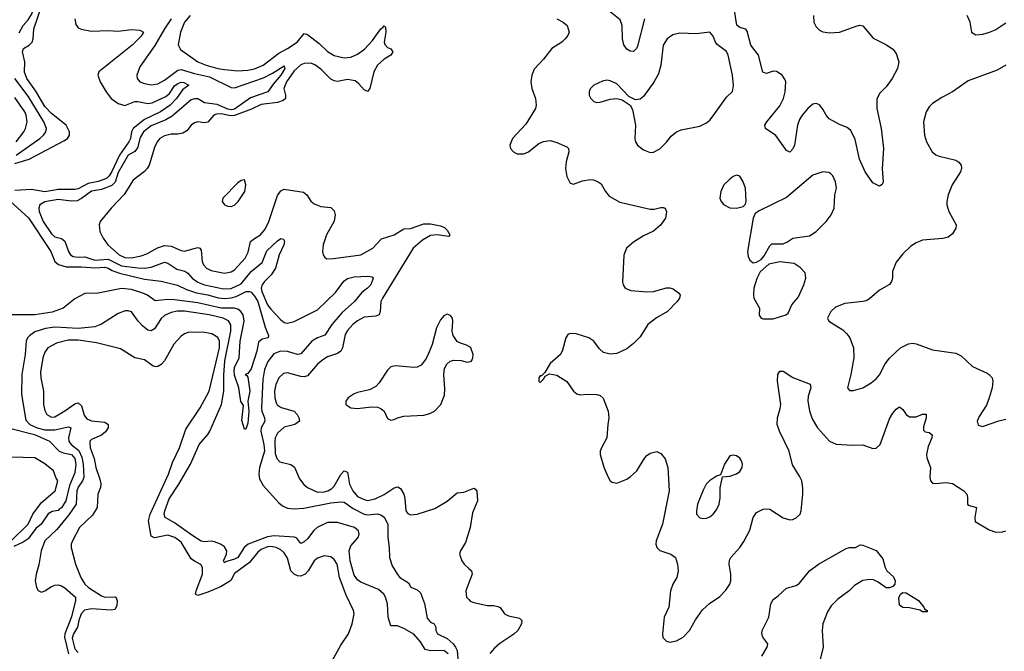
# Model space of a CAD drawing. Header units: inches. Extents: x 1954678 to 2060271, y 904822 to 1016299.
# Tile 271 of 403: x 2007298 to 2013221, y 982585 to 986384. Entities that reach past the tile are written whole.
import ezdxf

# ---------------------------------------------------------------- set-up
doc = ezdxf.new("R2010")
doc.units = ezdxf.units.IN
doc.header["$MEASUREMENT"] = 0
doc.layers.add('C0908', color=7, linetype='Continuous')
doc.layers.add('C0918', color=7, linetype='Continuous')

msp = doc.modelspace()

# ---------------------------------------------------------------- linework, layer by layer
at = {"layer": 'C0908', "color": 5}
for points, elevation in [([(2007294.4, 986305.6), (2007319.9, 986350), (2007350, 986383.9), (2007370, 986414.7), (2007391.2, 986470), (2007426.8, 986613.2), (2007505.3, 986790), (2007512.9, 986830), (2007510, 986860.5), (2007501.5, 986881.5), (2007484, 986904), (2007417.8, 986957.8), (2007327.7, 987007.7), (2007230, 987047.3)], 460), ([(2007270, 985519.6), (2007354.7, 985545.3), (2007564.9, 985655.1), (2007586.2, 985670), (2007598.6, 985690), (2007598.4, 985710), (2007577.2, 985750), (2007490, 985820.8), (2007450, 985861.4), (2007394.8, 985954.8), (2007341.6, 986030), (2007328, 986068), (2007329.4, 986130), (2007314.7, 986190), (2007321.9, 986210), (2007354.5, 986230), (2007373.8, 986250), (2007380.2, 986270), (2007384.3, 986330), (2007430.6, 986469.4)], 440), ([(2007631, 986390), (2007635.6, 986355.6), (2007650, 986335.5), (2007667.2, 986327.2), (2007730, 986314.4), (2007830, 986319.5), (2007890, 986314.2), (2007970, 986325), (2008022, 986322), (2008043.6, 986310), (2008030, 986285.3), (2007974, 986230), (2007774.3, 986070), (2007768.3, 986050), (2007782, 986010), (2007818.8, 985950), (2007849.6, 985909.6), (2007890, 985880.8), (2007930, 985868.5), (2007990, 985891.6), (2008010, 985892.9), (2008070, 985881.1), (2008095.9, 985884.1), (2008178.3, 985921.6), (2008198.8, 985941.2), (2008230, 985985.5), (2008250, 986000.1), (2008270, 986007.6), (2008286.5, 986006.5), (2008315.8, 985990), (2008278.4, 985961.6), (2008241.2, 985910), (2008203.3, 985870), (2008146.1, 985830), (2008050, 985783.7), (2007981.5, 985730), (2007971.4, 985710), (2007964.6, 985670), (2007954.7, 985650), (2007899.5, 985570), (2007850, 985466.6), (2007835.8, 985444.2), (2007819.9, 985430), (2007770, 985410.2), (2007710, 985398.5), (2007650, 985367.6), (2007630, 985363), (2007530, 985363.4), (2007450, 985348.6), (2007370, 985362.6), (2007270, 985356.5)], 440), ([(2008210.5, 986390), (2008169.3, 986330), (2008111.2, 986228.8), (2008021.6, 986101.6), (2008002.6, 986050), (2008004.9, 986030), (2008020.5, 986010), (2008050, 985999.6), (2008090, 985993.4), (2008130, 985999.1), (2008170, 986019.8), (2008250, 986080.8), (2008270, 986084.9), (2008350, 986060.2), (2008440.2, 986040.2), (2008570, 985977.1), (2008590, 985974.3), (2008765.4, 986034.6), (2008818.1, 986061.9), (2008890, 986107.3), (2008892.7, 986090), (2008870.1, 986050), (2008823.2, 985996.8), (2008790.8, 985950), (2008685.8, 985914.2), (2008590, 985846.2), (2008570, 985841.8), (2008550, 985845.9), (2008485.4, 985874.6), (2008410, 985884.5), (2008370, 985908.2), (2008350, 985908.3), (2008330, 985901.2), (2008216.2, 985803.8), (2008177.6, 985782.4), (2008090, 985745.9), (2008042.2, 985710), (2008023.5, 985676.5), (2008006.2, 985613.8), (2007990, 985591.3), (2007950, 985569.3), (2007890, 985464.9), (2007872.6, 985407.4), (2007852.8, 985387.2), (2007790, 985362.2), (2007730, 985353.3), (2007670, 985308.4), (2007644.4, 985295.6), (2007610, 985291.8), (2007530, 985303.6), (2007450, 985288.5), (2007420.2, 985270), (2007412.9, 985250), (2007416.3, 985230), (2007440.4, 985170), (2007490, 985095.9), (2007510, 985078), (2007550, 985067.7), (2007570, 985051.8), (2007592.5, 984990), (2007603.8, 984970), (2007620.5, 984960.5), (2007650, 984956.1), (2007690, 984958.3), (2007750, 984938.3), (2007830, 984943.3), (2007910, 984904.5), (2008008.7, 984891.3), (2008050, 984890.4), (2008090, 984895.6), (2008170, 984926.4), (2008190, 984920.8), (2008244.5, 984884.5), (2008292.7, 984872.7), (2008310, 984860.6), (2008335.7, 984830), (2008370, 984806.1), (2008410, 984790.5), (2008524.9, 984764.9), (2008570, 984767.7), (2008630, 984796.5), (2008691.2, 984870), (2008756.3, 984923.7), (2008785.1, 984994.9), (2008850, 985055), (2008870, 985067.6), (2008884.9, 985064.9), (2008891.8, 985051.8), (2008887.5, 985030), (2008859, 984970), (2008837.9, 984890), (2008810.6, 984850), (2008770, 984809.9), (2008757.3, 984790), (2008751.2, 984770), (2008755.5, 984750), (2008789.8, 984669.8), (2008810, 984642.5), (2008870, 984578.7), (2008890, 984563), (2008910, 984558.2), (2008950, 984568.3), (2009090, 984638.9), (2009197.2, 984742.8), (2009247.9, 984812), (2009270, 984828.1), (2009310, 984837.5), (2009390, 984841.5), (2009418, 984838), (2009425.5, 984830), (2009410, 984789.8), (2009390, 984768.8), (2009355.7, 984744.3), (2009312.3, 984690), (2009237.6, 984622.4), (2009175.4, 984550), (2009133.9, 984486.1), (2009090, 984469.9), (2009056.2, 984450), (2008990, 984373.6), (2008970, 984370.6), (2008910, 984387.8), (2008868.2, 984390), (2008826.4, 984373.6), (2008791, 984329), (2008770, 984279.8), (2008760, 984220), (2008753.8, 984050), (2008755.4, 984030), (2008771.3, 983990), (2008772, 983970), (2008751.4, 983930), (2008749.2, 983910), (2008767.5, 983830), (2008770.6, 983790), (2008740.9, 983690), (2008737.6, 983650), (2008741.7, 983621.7), (2008763.2, 983583.2), (2008857.5, 983477.5), (2008879.7, 983459.7), (2008910, 983445.5), (2008950, 983441.5), (2009007, 983447), (2009170, 983478.5), (2009230, 983484.9), (2009250, 983481.8), (2009304.9, 983444.9), (2009370, 983410.4), (2009390, 983406), (2009451.2, 983411.2), (2009470, 983406.7), (2009490, 983392.6), (2009513.2, 983350), (2009512.1, 983272.1), (2009521.7, 983210), (2009523.7, 983150), (2009539.4, 983099.4), (2009570, 983048), (2009586, 983030), (2009636.2, 982996.2), (2009650.7, 982970.7), (2009690, 982954.8), (2009710, 982938), (2009733.5, 982873.5), (2009750, 982784.9), (2009770, 982761), (2009792, 982750), (2009802, 982730), (2009802, 982710), (2009811.3, 982690), (2009870, 982661.7), (2009906.3, 982630), (2009920.8, 982610), (2009929, 982590), (2009936.5, 982516.5)], 460), ([(2008323, 986410), (2008289.6, 986370), (2008264.8, 986310), (2008252.3, 986232.3), (2008264.9, 986204.9), (2008370.7, 986130.7), (2008420.2, 986110), (2008490, 986090.1), (2008530, 986084.5), (2008610, 986077.2), (2008670, 986080.1), (2008710, 986088.3), (2008762.6, 986110), (2008857, 986183), (2008910, 986210.1), (2008967.7, 986250), (2009010, 986300.9), (2009030, 986295.7), (2009100.2, 986240.2), (2009150, 986193.7), (2009190, 986169.2), (2009250, 986154.1), (2009290, 986159.3), (2009330, 986177.3), (2009372.5, 986207.5), (2009421.1, 986258.9), (2009470, 986330.2), (2009483.1, 986336.9), (2009490, 986347.7), (2009499.5, 986339.5), (2009501.5, 986310), (2009490.2, 986250), (2009494.5, 986234.5), (2009510, 986217.7), (2009530, 986208), (2009543.1, 986190), (2009530.3, 986170), (2009490, 986146.5), (2009450.1, 986109.9), (2009429.4, 986070), (2009404.2, 985970), (2009390, 985951.6), (2009370, 985962.3), (2009339.4, 985999.4), (2009316.5, 986016.5), (2009270, 986023.6), (2009210, 986012.8), (2009190, 986016), (2009170, 986027.4), (2009110, 986087.2), (2009073.5, 986113.5), (2009050, 986123.3), (2009010, 986121.2), (2008990, 986111.7), (2008950, 986076.4), (2008903.6, 986010), (2008887.1, 985970), (2008898, 985930), (2008898.2, 985910), (2008882.6, 985897.4), (2008850, 985885.9), (2008750, 985873.6), (2008693.7, 985846.3), (2008590, 985808.7), (2008566.4, 985806.4), (2008510, 985818.1), (2008483.1, 985816.9), (2008465.9, 985810), (2008430, 985768.4), (2008410, 985764.6), (2008370, 985769.9), (2008350, 985764.4), (2008330.7, 985749.3), (2008303.9, 985716.1), (2008278.9, 985701.1), (2008250, 985694.8), (2008210, 985696), (2008170, 985686.5), (2008142, 985670), (2008125, 985650), (2008110, 985616.2), (2008076.3, 985510), (2008065.4, 985490), (2008048.7, 985471.4), (2007981.4, 985418.6), (2007927.4, 985332.6), (2007849.2, 985250), (2007782.7, 985170), (2007776.9, 985150), (2007780.9, 985110), (2007800.2, 985070), (2007828.2, 985030), (2007896.8, 984970), (2007930, 984954.8), (2007970, 984952.4), (2008030, 984963.1), (2008063.3, 984976.7), (2008127.3, 985012.7), (2008170, 985025.6), (2008210, 985021.4), (2008270, 984995.4), (2008290, 984991.9), (2008370, 985014.7), (2008381.7, 985010), (2008390, 984998.4), (2008395.9, 984930), (2008404.8, 984910), (2008422.2, 984890), (2008450, 984875), (2008530, 984860.1), (2008570, 984867.4), (2008590, 984880.6), (2008654.7, 984950), (2008673.3, 984986.7), (2008687, 985050), (2008710, 985069.1), (2008746.9, 985090), (2008774.8, 985125.2), (2008796.7, 985170), (2008850, 985326.3), (2008870, 985355.4), (2008890, 985364.8), (2009006.4, 985346.4), (2009025.3, 985330), (2009050, 985293), (2009070, 985276.4), (2009110, 985261.1), (2009170, 985253.7), (2009190, 985234.9), (2009196.5, 985210), (2009190, 985172.3), (2009144.9, 985090), (2009124.4, 985030), (2009120.5, 984990), (2009124, 984970), (2009133.4, 984953.4), (2009145.8, 984945.8), (2009186.9, 984946.9), (2009350, 984970.2), (2009422, 985010), (2009473.9, 985066.1), (2009550, 985090.1), (2009610, 985127), (2009650, 985128.7), (2009730, 985157), (2009770, 985157), (2009830, 985144.4), (2009854.4, 985134.4), (2009870, 985118.9), (2009886.7, 985090), (2009879, 985081), (2009810, 985089.5), (2009770, 985086.9), (2009721.8, 985058.2), (2009664.3, 985010), (2009479.8, 984710), (2009471.6, 984688.4), (2009467.4, 984630), (2009460.7, 984610), (2009439.7, 984600.3), (2009370, 984595), (2009330, 984572.4), (2009302.2, 984550), (2009270, 984515.3), (2009255.8, 984490), (2009240.6, 984410), (2009230, 984389.9), (2009210, 984376.4), (2009150, 984356.1), (2009121.1, 984338.9), (2009090, 984311.6), (2009030, 984242.9), (2009010, 984235.6), (2008990, 984237.2), (2008910, 984261), (2008884.4, 984255.6), (2008856.9, 984230), (2008838.3, 984190), (2008831.3, 984150), (2008833.1, 984110), (2008840.7, 984080.7), (2008847.7, 984067.7), (2008871.4, 984051.4), (2008950.1, 984030.1), (2008967.9, 984010), (2008977.8, 983990), (2008981.3, 983970), (2008952.7, 983950), (2008890, 983932.6), (2008850, 983897.2), (2008836.1, 983870), (2008832.4, 983850), (2008835.8, 983775.8), (2008844.9, 983744.9), (2008864.2, 983724.1), (2008929.4, 983709.4), (2008952.3, 983692.3), (2008982.3, 983622.3), (2009007.7, 983587.7), (2009029.6, 983569.6), (2009090, 983542.5), (2009130, 983544.2), (2009151.2, 983550), (2009175.9, 983564.1), (2009190, 983578.4), (2009230, 983648.1), (2009250, 983671.4), (2009270, 983663.7), (2009283, 983590), (2009302.2, 983550), (2009330, 983517.2), (2009370, 983497.4), (2009390, 983493.2), (2009436.8, 983503.2), (2009490, 983527.7), (2009550, 983567.8), (2009573.7, 983573.7), (2009590, 983564.6), (2009608.5, 983530), (2009615.8, 983504.2), (2009622, 983430), (2009633.3, 983413.3), (2009650, 983406), (2009690, 983410.3), (2009796, 983444), (2009870, 983488.2), (2009930, 983539.1), (2009970, 983542.4), (2010000, 983554.6)], 480), ([(2007277, 985570), (2007420.2, 985670), (2007441.8, 985690), (2007455.2, 985710), (2007459.5, 985730), (2007443.1, 985770), (2007350, 985923.4), (2007268.4, 986030)], 460), ([(2007276.2, 985650), (2007322.6, 985710), (2007333.4, 985730), (2007343.9, 985770), (2007338, 985810), (2007328.9, 985830), (2007270, 985915.3)], 480), ([(2007242.9, 985290), (2007351.9, 985191.9), (2007485.6, 984990), (2007509.8, 984929.8), (2007531, 984911), (2007578, 984898), (2007670, 984898.2), (2007750, 984891.8), (2007810, 984894.8), (2007830, 984890.1), (2007855.3, 984875.3), (2007899.2, 984859.2), (2008050, 984824.2), (2008150, 984811.9), (2008246.9, 984786.9), (2008302.2, 984762.2), (2008362.3, 984742.3), (2008430, 984730), (2008491.8, 984711.8), (2008532.3, 984707.7), (2008570, 984711.3), (2008599.9, 984720.1), (2008661.1, 984750), (2008681.3, 984750), (2008690, 984746.4), (2008710, 984721.6), (2008730, 984688.9), (2008774.9, 984534.9), (2008794.4, 984485.6), (2008794, 984470), (2008757.5, 984462.5), (2008735.6, 984444.4), (2008724.7, 984390), (2008690, 984284), (2008670, 984255.3), (2008654, 984250), (2008664.7, 984244.7), (2008670, 984234), (2008682.7, 984150), (2008671.7, 984090), (2008676.5, 984030), (2008670, 983958), (2008658, 983922), (2008650, 983922), (2008634.5, 983974.5), (2008643.7, 984063.7), (2008627.7, 984087.7), (2008615.6, 984170), (2008590, 984247), (2008588.3, 984270), (2008590, 984292.7), (2008618.9, 984350), (2008624, 984450), (2008647.7, 984570), (2008643.2, 984610), (2008629.1, 984629.1), (2008610, 984643.2), (2008588.4, 984648.4), (2008510.1, 984649.9), (2008370, 984680.3), (2008230, 984699.6), (2008190, 984701.4), (2008113.5, 984693.5), (2008067.4, 984727.4), (2008039.1, 984739.1), (2007970, 984760.7), (2007910, 984766.8), (2007770, 984740.2), (2007690, 984737.5), (2007630, 984706.2), (2007560.3, 984650), (2007494.2, 984625.8), (2007390, 984609.9), (2007250, 984608.2)], 440), ([(2009875.1, 982570), (2009850, 982589.4), (2009768.7, 982588.7), (2009736.6, 982596.6), (2009710, 982642.4), (2009670, 982689.3), (2009610, 982722), (2009570, 982738), (2009530, 982738), (2009514.5, 982790), (2009511.3, 982870), (2009499.8, 982910), (2009488.1, 982928.1), (2009456.2, 982956.2), (2009350, 983000.6), (2009330, 983015.3), (2009310, 983043.1), (2009287.1, 983130), (2009279.9, 983190), (2009290, 983220.6), (2009333.4, 983270), (2009340.5, 983290), (2009335.8, 983310), (2009313.3, 983330), (2009210, 983360.4), (2009150, 983359.2), (2009087.8, 983330), (2009068.1, 983311.9), (2009030, 983261), (2009010, 983243.4), (2008990, 983234), (2008965.5, 983265.5), (2008952.1, 983272.1), (2008830, 983279.7), (2008790, 983273.7), (2008673.2, 983230), (2008649.6, 983210.4), (2008610, 983150.3), (2008590, 983138.9), (2008536.3, 983123.7), (2008530, 983118), (2008524.9, 983130), (2008542, 983170), (2008544.1, 983190), (2008530, 983212.8), (2008505.4, 983230), (2008470, 983243.9), (2008450, 983248.2), (2008410, 983244.2), (2008390, 983248.4), (2008339.4, 983279.4), (2008230, 983358.2), (2008174.3, 983390), (2008168, 983410), (2008171.5, 983430), (2008197.2, 983502.8), (2008255, 983590), (2008326.1, 983710), (2008378.9, 983830), (2008429.9, 983890), (2008441.6, 983910), (2008512.7, 984070), (2008526.9, 984150), (2008526.2, 984246.2), (2008532.3, 984332.3), (2008569, 984510), (2008568.4, 984548.4), (2008553.7, 984573.7), (2008523.1, 984590), (2008438.9, 984610), (2008290, 984631.9), (2008248.3, 984631.7), (2008210, 984623), (2008170, 984604.8), (2008150, 984586.6), (2008110, 984524.2), (2008090, 984513.3), (2008070, 984517.3), (2008040, 984540), (2008010.9, 984570), (2007970, 984628), (2007950, 984633.6), (2007932.7, 984632.7), (2007890, 984616.4), (2007790, 984553.1), (2007750, 984537.5), (2007650, 984527), (2007510, 984534.4), (2007454, 984526), (2007390, 984506.1), (2007356.4, 984483.6), (2007345.2, 984470), (2007337.7, 984450), (2007331.3, 984370), (2007312, 984250), (2007310.1, 984130), (2007335.8, 983975.8), (2007359.3, 983950), (2007403.7, 983930), (2007450, 983917.8), (2007510, 983916.9), (2007590, 983934.6), (2007605.5, 983930), (2007591.6, 983870), (2007594.1, 983850), (2007609, 983830), (2007654, 983794), (2007672.5, 983752.5), (2007680.6, 983710), (2007684.4, 983630), (2007676.9, 983610), (2007650, 983572.2), (2007642.5, 983550), (2007637.9, 983470), (2007594.1, 983405.9), (2007522.2, 983317.8), (2007449.6, 983250), (2007426.6, 983190), (2007414.2, 983105.8), (2007397, 983050), (2007390.8, 983010), (2007399, 982970), (2007410, 982951.6), (2007430, 982941.8), (2007450, 982948.7), (2007490, 982976.1), (2007510, 982983.7), (2007530, 982984.6), (2007550, 982979.1), (2007570, 982966.3), (2007634.6, 982910), (2007634.8, 982890), (2007610, 982792.7), (2007569.1, 982690), (2007568.6, 982670), (2007591.3, 982570)], 460), ([(2010000, 984418.2), (2009986.8, 984426.8), (2009950, 984438), (2009930, 984449.4), (2009904.9, 984484.9), (2009899.5, 984510), (2009904.5, 984570), (2009900.9, 984590), (2009890, 984605.2), (2009870, 984612.7), (2009862, 984610), (2009850, 984604), (2009830, 984579), (2009806.4, 984530), (2009778.9, 984430), (2009753.5, 984366.5), (2009740, 984340), (2009712.7, 984307.3), (2009690, 984295.3), (2009670, 984293.2), (2009558.3, 984301.7), (2009530, 984296.3), (2009510, 984276.2), (2009460.7, 984199.3), (2009441.5, 984178.5), (2009402.2, 984157.8), (2009330, 984142.3), (2009310, 984133.3), (2009274.9, 984110), (2009260.4, 984090), (2009260.5, 984070), (2009291, 984050), (2009330, 984045.2), (2009415.1, 984055.1), (2009450, 984054.3), (2009470, 984046.7), (2009490, 984030.5), (2009510, 983985.5), (2009530, 983976.4), (2009550, 983979.5), (2009570, 983988.9), (2009610, 984000.2), (2009730, 984004.7), (2009765.2, 984014.8), (2009793.3, 984030), (2009831.1, 984070), (2009853.5, 984126.5), (2009855.8, 984164.2), (2009849.8, 984250.2), (2009854.2, 984285.8), (2009867, 984313), (2009888.6, 984331.4), (2009910, 984337), (2009954.6, 984334.6), (2009990, 984324), (2010000, 984326.4)], 520), ([(2009167, 982510), (2009230, 982621.3), (2009276.4, 982690), (2009298.3, 982750), (2009311, 982810), (2009307.1, 982830), (2009262.3, 982922.3), (2009222, 983030), (2009208.5, 983110), (2009190, 983138), (2009170, 983152.6), (2009130, 983159.8), (2009090, 983145.3), (2009069.2, 983130), (2009034.4, 983070), (2009016, 983050), (2008990, 983036.8), (2008970, 983038.5), (2008950, 983049), (2008929.5, 983069.5), (2008910, 983145.4), (2008890, 983177.8), (2008870, 983195), (2008841.1, 983210), (2008810, 983216.1), (2008790, 983213.3), (2008750, 983196.7), (2008730, 983182.5), (2008679.8, 983120.2), (2008590, 983052.9), (2008568.2, 983011.8), (2008557, 983003), (2008506.9, 982973.1), (2008430, 982941), (2008370, 982921.8), (2008356.3, 982930), (2008360.6, 982950), (2008398.2, 983050), (2008397.3, 983090), (2008387.6, 983107.6), (2008350, 983126.8), (2008330, 983142.5), (2008270, 983241.4), (2008231.1, 983270), (2008190, 983282.9), (2008110, 983268.3), (2008090, 983277.2), (2008073.7, 983370), (2008082.3, 983410), (2008192.7, 983650), (2008218.3, 983721.7), (2008258.8, 983810), (2008298.3, 983921.7), (2008384.7, 984050), (2008437.3, 984150), (2008500.6, 984410), (2008499.4, 984450), (2008490, 984472), (2008454.5, 984494.5), (2008410, 984503.7), (2008315.5, 984504.5), (2008290, 984495.1), (2008270, 984480.3), (2008226.5, 984433.5), (2008170, 984333.3), (2008150.2, 984310), (2008130, 984298), (2008116.8, 984296.8), (2008101, 984301), (2008050, 984338.2), (2007990, 984350.7), (2007905.4, 984405.4), (2007760, 984440), (2007650, 984456.6), (2007590, 984457.6), (2007520.6, 984439.4), (2007467.7, 984410), (2007450, 984385.4), (2007437.4, 984350), (2007424, 984264), (2007425.9, 984230), (2007440.6, 984150), (2007441.4, 984070), (2007450, 984033.4), (2007461.5, 984010), (2007490, 983992.9), (2007510, 983995.9), (2007570, 984030.7), (2007630, 984073.9), (2007650, 984079), (2007670, 984060.9), (2007685.5, 984005.5), (2007702.9, 983982.9), (2007730, 983971.1), (2007810, 983962.6), (2007831.3, 983950), (2007831, 983930), (2007815, 983905), (2007790, 983885.5), (2007730, 983858.5), (2007720.9, 983850), (2007719.4, 983840.6), (2007721.9, 983810), (2007745.8, 983745.8), (2007756.8, 983690), (2007781.3, 983621.3), (2007786.7, 983593.3), (2007783.8, 983570), (2007767.9, 983530), (2007764.1, 983450), (2007736.4, 983403.6), (2007659.1, 983330), (2007616.9, 983250), (2007608.9, 983230), (2007608.8, 983210), (2007634.7, 983110), (2007666.4, 983030), (2007690.9, 982990), (2007711.8, 982970), (2007790, 982919.3), (2007810, 982911.7), (2007870, 982913.5), (2007877.6, 982910), (2007885.4, 982890), (2007881.9, 982858.2), (2007870, 982837.3), (2007848.1, 982831.9), (2007730, 982840.6), (2007687.3, 982832.7), (2007669, 982811), (2007653.8, 982770), (2007646.1, 982730), (2007621.3, 982690), (2007615, 982665), (2007630, 982600.1), (2007650, 982577.3)], 480), ([(2007229.2, 983929.3), (2007388.3, 983890), (2007476.9, 983850), (2007536.2, 983790), (2007559.8, 983779.8), (2007610, 983768.6), (2007630, 983744.2), (2007635.8, 983710), (2007630, 983659.1), (2007597.5, 983582.5), (2007575.4, 983490), (2007550, 983448.7), (2007537.4, 983442.6), (2007530, 983432), (2007494.4, 983425.6), (2007470, 983412), (2007426.7, 983350), (2007395.7, 983324.3), (2007350, 983261.6), (2007319.2, 983240.8), (2007263.4, 983216.6)], 440), ([(2007250, 983251.3), (2007348.4, 983350), (2007378, 983410), (2007430, 983480.7), (2007511.6, 983550), (2007528.7, 983610), (2007515.3, 983630), (2007500.9, 983670), (2007450, 983713.7), (2007390, 983748.3), (2007250, 983753.6)], 440), ([(2010000, 983303.4), (2009980.9, 983239.1), (2009950.4, 983190), (2009943.1, 983170), (2009958.4, 983130), (2009972.4, 983110), (2010000, 983084.4)], 480), ([(2010000, 982997.9), (2009981.3, 982950), (2009986.7, 982910), (2010000, 982896)], 480)]:
    msp.add_lwpolyline(points, dxfattribs=dict(at, elevation=elevation))
at = {"layer": 'C0908', "color": 5, "elevation": 520}
msp.add_lwpolyline([(2008650, 985421.2), (2008630, 985418), (2008610, 985402.7), (2008521, 985310), (2008516, 985290), (2008531.3, 985270), (2008550, 985262), (2008570, 985260.5), (2008590, 985268.7), (2008612.6, 985290), (2008652.9, 985350), (2008658.9, 985390)], close=True, dxfattribs=at)
at = {"layer": 'C0918', "color": 5}
for points, elevation in [([(2011056.1, 986390), (2011015.2, 986224.8), (2011009.3, 986210.7), (2010990, 986192.8), (2010970, 986194), (2010950, 986206), (2010932.6, 986232.6), (2010924.6, 986270), (2010922.5, 986350), (2010910, 986383.5), (2010830, 986448.5)], 520), ([(2012072.8, 986410), (2012074.7, 986370), (2012090, 986341.7), (2012110, 986321.3), (2012130, 986311.4), (2012170, 986305.8), (2012230, 986309.1), (2012330, 986345.3), (2012350, 986350.3), (2012370, 986347.7), (2012432.5, 986272.5), (2012513.3, 986233.3), (2012550, 986207.3), (2012570, 986181), (2012586.7, 986130), (2012578.7, 986090), (2012547.2, 986030), (2012510, 985979.6), (2012470, 985940.7), (2012453.6, 985906.4), (2012453.4, 985850), (2012481.1, 985730), (2012494.2, 985610), (2012487.3, 985487.3), (2012493.4, 985410), (2012487.3, 985392.7), (2012470, 985382.7), (2012430, 985402), (2012385.1, 985470), (2012350, 985546), (2012323.9, 985663.9), (2012298.2, 985718.2), (2012276.4, 985736.4), (2012230, 985754.5), (2012168.1, 985788.1), (2012149.2, 985809.2), (2012130, 985846), (2012110, 985872.3), (2012090, 985880.9), (2012070, 985876.2), (2012038.6, 985850), (2012005.6, 985810), (2011990, 985784.2), (2011978, 985750), (2011958.6, 985630), (2011950, 985607.6), (2011930, 985587.3), (2011910, 985598), (2011847.3, 985687.2), (2011785.6, 985730), (2011781.6, 985750), (2011792.4, 985770), (2011870, 985866.7), (2011892.9, 985910), (2011902.2, 985950), (2011906, 986010), (2011903.1, 986023.1), (2011884, 986050), (2011850, 986073.3), (2011830, 986074.8), (2011790, 986059.8), (2011767.9, 986067.9), (2011741.7, 986170), (2011695.5, 986230), (2011674.8, 986314.8), (2011666.3, 986326.3), (2011630, 986338), (2011611.8, 986351.8), (2011598.6, 986438.6)], 520), ([(2010530, 986388.7), (2010566.8, 986370), (2010590.7, 986350), (2010603, 986310), (2010594.9, 986290), (2010579.3, 986270), (2010559.3, 986250), (2010499.5, 986210), (2010450, 986147.6), (2010392.8, 986087.2), (2010378.7, 986050), (2010372.2, 986010), (2010378.7, 985970), (2010402, 985910), (2010405.3, 985870), (2010401.3, 985850), (2010343.5, 985756.5), (2010263.6, 985670), (2010246.3, 985630), (2010250.4, 985610), (2010268.5, 985588.5), (2010290, 985578), (2010330, 985576.9), (2010359.5, 985590), (2010421.3, 985638.7), (2010448.3, 985651.7), (2010490, 985657), (2010530, 985645.3), (2010590, 985619.3), (2010599.3, 985610), (2010601.1, 985590), (2010585.2, 985530), (2010582, 985490), (2010590, 985441), (2010610, 985401), (2010630, 985394), (2010684.2, 985415.8), (2010730, 985422.6), (2010750, 985420.3), (2010778.8, 985410), (2010796.5, 985396.5), (2010821.3, 985350), (2010843.5, 985323.5), (2010907.7, 985287.7), (2011090, 985244), (2011115.6, 985244.4), (2011154.2, 985254.2), (2011170, 985254.9), (2011181, 985250), (2011188.4, 985228.4), (2011182.3, 985190), (2011152.5, 985147.5), (2011110, 985112.6), (2011050, 985083.5), (2010990, 985046), (2010948.4, 985010), (2010932.1, 984967.9), (2010925.3, 984805.3), (2010928.7, 984788.7), (2010940.7, 984770), (2010974.7, 984754.7), (2011072.7, 984747.3), (2011110, 984750.4), (2011190, 984770.7), (2011210, 984771), (2011230, 984766), (2011262, 984742), (2011270.8, 984730), (2011267.3, 984710), (2011253, 984690), (2011194.9, 984630), (2011128.2, 984591.8), (2011076.5, 984550), (2011030, 984476.9), (2010990, 984436.3), (2010950, 984405.4), (2010890, 984375.8), (2010850, 984372.8), (2010810, 984381.6), (2010785.1, 984405.1), (2010751.5, 984451.5), (2010722.7, 984470), (2010645.5, 984494.5), (2010610, 984496.9), (2010596.3, 984490), (2010583.1, 984470), (2010563.1, 984396.9), (2010550.5, 984370), (2010490, 984316), (2010456.9, 984263.1), (2010436.9, 984243.1), (2010430, 984242), (2010421, 984230), (2010422, 984210), (2010430, 984202), (2010450, 984222), (2010460.2, 984239.8), (2010485.2, 984254.8), (2010530, 984245.5), (2010590, 984207.3), (2010630.3, 984150.3), (2010650, 984133.4), (2010670, 984128.4), (2010712.3, 984132.3), (2010770, 984130.4), (2010790, 984124.9), (2010808.5, 984108.5), (2010838.3, 984030), (2010842.6, 983990), (2010835.3, 983950), (2010830.4, 983870), (2010797.3, 983810), (2010790.7, 983790), (2010790.7, 983770), (2010812.5, 983692.5), (2010836.1, 983636.1), (2010850, 983611), (2010862, 983602), (2010890, 983596.3), (2010950, 983621.6), (2010970, 983635.5), (2011010, 983670.6), (2011059.5, 983750), (2011070, 983764), (2011090, 983778), (2011130, 983786.8), (2011155.5, 983775.5), (2011182, 983742), (2011197.4, 983690), (2011205.8, 983550), (2011164.1, 983350), (2011127.8, 983250), (2011125.4, 983230), (2011130.3, 983210), (2011150, 983191.7), (2011214.8, 983170), (2011242.4, 983150), (2011256, 983110), (2011259.5, 983070), (2011250.4, 983030), (2011227.6, 982990), (2011213.1, 982950), (2011202.6, 982850), (2011175.3, 982790), (2011164.6, 982690), (2011168, 982668), (2011190, 982645.5), (2011210, 982639.5), (2011250, 982647.6), (2011290, 982670.3), (2011326.9, 982710), (2011364.4, 982775.6), (2011405.6, 982834.4), (2011447.2, 982872.8), (2011510, 982915.8), (2011546.7, 982953.3), (2011569.7, 982990), (2011575.8, 983010), (2011576, 983050), (2011565.4, 983110), (2011567.4, 983132.6), (2011576.2, 983150), (2011629.6, 983210), (2011653.6, 983246.4), (2011690, 983314.8), (2011709.8, 983390.2), (2011730, 983420.4), (2011770, 983440.3), (2011790, 983443.1), (2011810, 983439.6), (2011890, 983388.4), (2011930, 983375.5), (2011950, 983378), (2011970, 983387.7), (2011992.7, 983410), (2011999.3, 983430), (2012009.5, 983530), (2012009.4, 983569.4), (2012002.9, 983610), (2011990, 983638), (2011946.2, 983706.2), (2011926.8, 983790), (2011868.9, 983910), (2011855.4, 983950), (2011856, 983990), (2011873.7, 984046.3), (2011876.8, 984070), (2011857.8, 984210), (2011859.7, 984250), (2011870, 984270.5), (2011890, 984270.3), (2011950, 984231.4), (2012052.6, 984192.6), (2012057.4, 984170), (2012040.6, 984119.4), (2012038.8, 984090), (2012050, 984030.7), (2012064.4, 983984.4), (2012097.5, 983930), (2012170, 983849.1), (2012210, 983831.5), (2012310, 983824.9), (2012370, 983827.2), (2012430, 983804.4), (2012450, 983806.4), (2012473.5, 983830), (2012530, 983983.1), (2012550, 984018.4), (2012570, 984041.6), (2012590, 984056.3), (2012610, 984040.7), (2012630.4, 984010), (2012650, 983994.9), (2012690, 983994.9), (2012730, 984011.6), (2012751.9, 984011.9), (2012751.8, 983990), (2012735.2, 983935.2), (2012735.9, 983915.9), (2012744.7, 983904.7), (2012770, 983900.5), (2012787.1, 983887.1), (2012784.4, 983870), (2012763, 983817), (2012752.4, 983770), (2012754.9, 983750), (2012776.9, 983690), (2012773, 983633), (2012777.6, 983610), (2012790, 983597.6), (2012810, 983594.3), (2012870, 983599.7), (2012910, 983594), (2012978, 983550), (2012995.3, 983530), (2013000.3, 983510), (2013000.7, 983470), (2013004.7, 983464.7), (2013053, 983450), (2013043.1, 983390), (2013046.3, 983366.3), (2013130, 983315.5), (2013170, 983301.6), (2013210, 983303), (2013229.6, 983310.4)], 520), ([(2013230, 986362.6), (2013170, 986323.9), (2013130, 986306.9), (2013090, 986294.7), (2013050, 986292), (2013030, 986302.7), (2013025.1, 986310), (2013015.6, 986370), (2012997, 986410)], 520), ([(2013230, 986109.7), (2013179, 986081), (2013003.5, 986016.5), (2012910, 985949.5), (2012844.4, 985915.6), (2012790, 985879.5), (2012770, 985859.3), (2012750.3, 985829.7), (2012734.9, 985770), (2012741.7, 985690), (2012753.4, 985650), (2012786.4, 985590), (2012810, 985570.4), (2012830, 985563.1), (2012930, 985538.4), (2012947.4, 985527.4), (2012961.6, 985510), (2012963.1, 985490), (2012957, 985470), (2012908.4, 985390), (2012884.4, 985330), (2012874.9, 985290), (2012874.9, 985270), (2012888.2, 985230), (2012932.4, 985150), (2012930.4, 985130), (2012910, 985097.2), (2012883, 985077), (2012852.2, 985067.8), (2012730, 985057.6), (2012690, 985042.9), (2012658.7, 985021.3), (2012610, 984976.2), (2012570, 984926), (2012548.5, 984870), (2012548.4, 984830), (2012542.4, 984810), (2012530, 984792.3), (2012470, 984758), (2012410, 984705.1), (2012390, 984693.6), (2012370, 984689.5), (2012262.5, 984677.5), (2012205.2, 984654.8), (2012178, 984630), (2012158, 984590), (2012164.7, 984570), (2012250, 984518), (2012274.4, 984494.4), (2012292.2, 984470), (2012313.4, 984410), (2012316.5, 984350), (2012298, 984250), (2012277.3, 984170), (2012290, 984154.8), (2012313.7, 984153.7), (2012370, 984170.4), (2012420.6, 984199.4), (2012450, 984223.8), (2012470, 984248), (2012504.9, 984315.1), (2012530.8, 984349.2), (2012597.6, 984410), (2012645.6, 984434.4), (2012670, 984438), (2012690, 984435.3), (2012790, 984398), (2012930, 984378.9), (2012961.6, 984361.6), (2013030, 984297.6), (2013117.7, 984257.7), (2013130.7, 984250), (2013147.7, 984230), (2013153, 984210), (2013148, 984170), (2013130.4, 984110), (2013113.3, 984066.7), (2013070, 983997.2), (2013058, 983970), (2013064.7, 983944.7), (2013090, 983937.3), (2013187.9, 983972.1), (2013230, 983981.6)], 540), ([(2010000, 984326.4), (2010015.3, 984330), (2010024, 984350), (2010025.2, 984370), (2010012.7, 984410), (2010000, 984418.2)], 520), ([(2010000, 983554.6), (2010030, 983566.8), (2010039.9, 983559.9), (2010047.9, 983547.9), (2010052, 983490), (2010022.1, 983417.9), (2010007.9, 983330), (2010000, 983303.4)], 480), ([(2011763, 982557), (2011795.6, 982610), (2011798.5, 982630), (2011768.9, 982670), (2011761.8, 982690), (2011764.5, 982710), (2011804.2, 982790), (2011817.4, 982870), (2011830, 982896.5), (2011861, 982919), (2011910, 982965.5), (2011970, 982981.6), (2011990, 982994.4), (2012050, 983068.7), (2012104.4, 983110), (2012270, 983203.1), (2012290.5, 983210.5), (2012326, 983210), (2012354.6, 983225.4), (2012370, 983224), (2012450, 983191), (2012490, 983141), (2012503.8, 983090), (2012513.7, 983070), (2012553.6, 983033.6), (2012565.4, 983010), (2012563, 982990), (2012550, 982974.6), (2012530, 982967.4), (2012510, 982967.3), (2012462, 983002), (2012434.9, 983014.9), (2012410, 983017.9), (2012369.6, 983010.4), (2012319.3, 982980.7), (2012287.7, 982950), (2012220.1, 982899.9), (2012180.4, 982859.6), (2012156.6, 982823.4), (2012130.1, 982750), (2012126.4, 982710), (2012131.6, 982610), (2012087.6, 982430)], 480), ([(2010000, 983084.4), (2010015.5, 983070), (2010020.4, 983050), (2010000, 982997.9)], 480), ([(2010000, 982896), (2010007.8, 982887.8), (2010030, 982879.3), (2010110, 982861.6), (2010150, 982861.3), (2010175.3, 982855.3), (2010188, 982848), (2010214.8, 982810), (2010239.5, 982799.5), (2010305.1, 982785.1), (2010319.3, 982770), (2010317.4, 982750), (2010294, 982710), (2010270, 982687.9), (2010187.1, 982632.9), (2010154.8, 982605.2), (2010127.1, 982572.9)], 480)]:
    msp.add_lwpolyline(points, dxfattribs=dict(at, elevation=elevation))
for points, elevation in [([(2011450, 986309.4), (2011370, 986299.8), (2011270, 986302.2), (2011226.8, 986293.2), (2011192.2, 986270), (2011168.1, 986230), (2011155.4, 986110), (2011141, 986059), (2011112.1, 986007.9), (2011050, 985922.9), (2011030, 985906), (2011002.7, 985902.7), (2010962.9, 985922.9), (2010890, 985998), (2010850, 986016.2), (2010830, 986019.5), (2010804.7, 986015.3), (2010751, 985990), (2010730, 985968.7), (2010723, 985950), (2010723, 985930), (2010733.4, 985910), (2010752.3, 985892.3), (2010770, 985887), (2010790, 985888.7), (2010850, 985906.7), (2010890, 985910.8), (2010923, 985903), (2010970.9, 985870.9), (2010984.9, 985844.9), (2011002.4, 985750), (2010998, 985670), (2011002, 985650), (2011014, 985630), (2011050, 985600.5), (2011090, 985585.5), (2011110, 985587.3), (2011150, 985606.8), (2011190, 985646.8), (2011216.6, 985683.4), (2011248.7, 985710), (2011277.5, 985722.5), (2011390, 985743.8), (2011430, 985763.8), (2011450, 985780.5), (2011470, 985806), (2011550, 985918), (2011587, 985953), (2011591.6, 985988.4), (2011585.7, 986050), (2011560.4, 986170), (2011550, 986192.8), (2011494.6, 986234.6), (2011483.9, 986250), (2011470, 986286)], 540), ([(2011610, 985449.2), (2011590, 985441.2), (2011570, 985426), (2011534, 985390), (2011515.5, 985350), (2011510.6, 985310), (2011517.3, 985290), (2011532.3, 985272.3), (2011570, 985253), (2011610, 985250.6), (2011650, 985261), (2011665.2, 985274.8), (2011669.3, 985290.7), (2011665.1, 985370), (2011650, 985409), (2011630, 985444)], 540), ([(2012130, 985469.6), (2012070, 985449.7), (2011910, 985314), (2011745.8, 985234.2), (2011722, 985218), (2011710.5, 985189.5), (2011676.3, 984990), (2011679.8, 984959.8), (2011690, 984938), (2011710, 984921), (2011730, 984926), (2011758, 984942), (2011777, 984963), (2011810, 985024.7), (2011823.6, 985036.4), (2011890, 985036.9), (2011913.9, 985046.1), (2011950, 985070.5), (2012050, 985084.9), (2012090, 985110.4), (2012150, 985170.5), (2012178.7, 985210), (2012197.4, 985250), (2012202.6, 985330), (2012212.6, 985370), (2012206, 985410), (2012190, 985445.2), (2012178, 985458), (2012166, 985466)], 540), ([(2011870, 984928), (2011805.5, 984914.5), (2011752.7, 984867.3), (2011731.8, 984828.2), (2011714.9, 984770), (2011712, 984730), (2011713.7, 984710), (2011748.4, 984650), (2011747.5, 984607.5), (2011758, 984590), (2011770, 984584.9), (2011830, 984585.5), (2011906, 984610), (2011920.4, 984619.6), (2011944, 984670), (2011982.7, 984717.3), (2012016.2, 984790), (2012027.6, 984830), (2012022.4, 984862.4), (2011994, 984894), (2011958, 984918)], 540), ([(2011590, 983766), (2011570, 983761.2), (2011537.3, 983710), (2011514, 983646), (2011490, 983638), (2011447.7, 983610), (2011428.4, 983590), (2011410, 983554), (2011374.9, 983470), (2011368.8, 983430), (2011370.3, 983410.3), (2011389.1, 983389.1), (2011410, 983384), (2011430, 983385.5), (2011450, 983393.4), (2011469.6, 983410), (2011490, 983437.1), (2011506.6, 983470), (2011512.2, 983507.8), (2011511.5, 983568.5), (2011526, 983634), (2011570, 983639.1), (2011610, 983653), (2011630, 983667.7), (2011644.5, 983690), (2011647, 983710), (2011640.7, 983730), (2011630, 983746), (2011610, 983760.9)], 540), ([(2012750, 982822), (2012730, 982823.7), (2012712.3, 982832.3), (2012650, 982846), (2012610, 982849), (2012590, 982862), (2012586, 982906), (2012595.8, 982930), (2012610, 982939.7), (2012630, 982937.2), (2012705.5, 982890), (2012738, 982850), (2012740.9, 982840.9), (2012758, 982830), (2012756.9, 982823.1)], 480)]:
    msp.add_lwpolyline(points, close=True, dxfattribs=dict(at, elevation=elevation))

doc.saveas('drawing.dxf')
